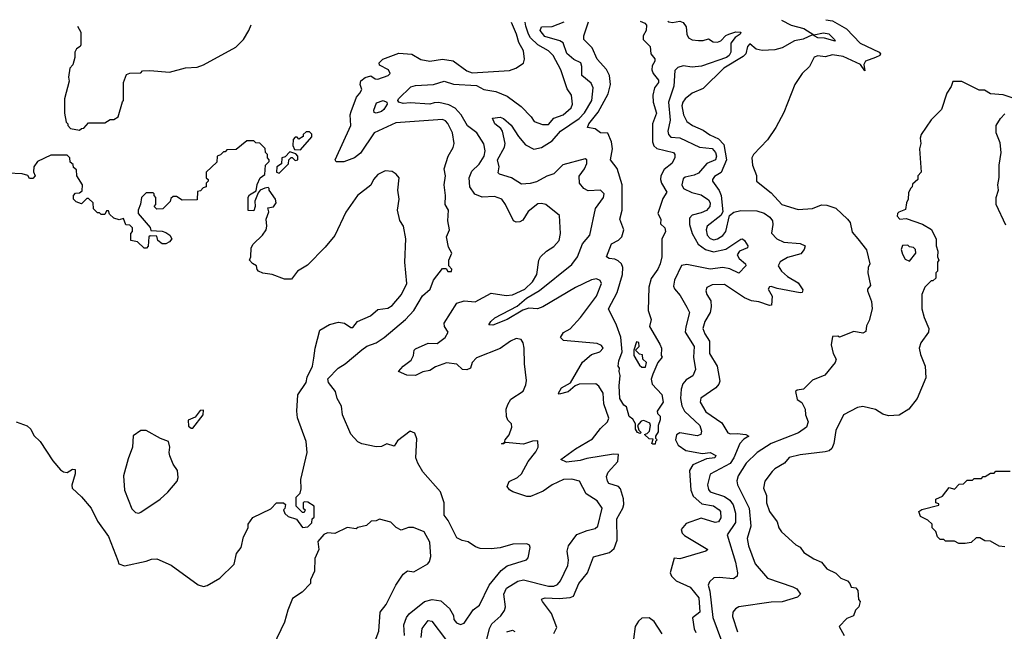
# Model space of a CAD drawing. Extents: x 2210602 to 2357277, y 510288 to 673808.
# Tile 456 of 464: x 2331601 to 2337082, y 666519 to 669925. Entities that reach past the tile are written whole.
import ezdxf

# ---------------------------------------------------------------- set-up
doc = ezdxf.new("R2010")
doc.units = 0

msp = doc.modelspace()

# ---------------------------------------------------------------- linework, layer by layer
at = {"layer": '0CON05XD'}
for points in [[(2335841.7, 669923), (2335895, 669895.2), (2335966.1, 669876.1), (2336021.7, 669841.7), (2336075, 669852.7), (2336105, 669846.7), (2336137.5, 669815), (2336140, 669805), (2336082.1, 669822.1), (2336043.8, 669825), (2336015, 669840), (2335963, 669817), (2335915, 669807.8), (2335845, 669768), (2335805, 669757.6), (2335735, 669752.8), (2335700.4, 669760.4), (2335665, 669790.8), (2335653.2, 669775), (2335642.7, 669735), (2335629.3, 669720.7), (2335520, 669655), (2335405, 669542.5), (2335345, 669516.2), (2335306.2, 669485), (2335292.9, 669465), (2335287.1, 669445), (2335297.1, 669395), (2335315, 669358), (2335346.7, 669335), (2335405, 669310.5), (2335443.7, 669283.6), (2335492, 669262), (2335520.3, 669229.7), (2335535.9, 669145), (2335506.2, 669073.8), (2335468, 669052), (2335457.1, 669035), (2335457.1, 669025), (2335494.7, 668974.7), (2335506.7, 668946.7), (2335516.2, 668855), (2335503.8, 668835), (2335427.5, 668775), (2335422.2, 668755), (2335428.9, 668725), (2335445, 668705.7), (2335465, 668699.4), (2335485, 668704.4), (2335516, 668724), (2335531.1, 668745), (2335553.3, 668835), (2335576.9, 668853.1), (2335615, 668862.9), (2335705, 668860.8), (2335745, 668847.7), (2335777.8, 668825), (2335791.5, 668805), (2335794.4, 668785), (2335785.8, 668735.8), (2335815, 668704.2), (2335855.5, 668685.5), (2335945, 668678.9), (2335973.8, 668665), (2335968.6, 668645), (2335948.7, 668621.3), (2335875, 668600.8), (2335835, 668576), (2335824.2, 668555), (2335842, 668525), (2335876, 668495), (2335935, 668458.6), (2335960.9, 668420.9), (2335956.7, 668405), (2335945, 668402.9), (2335817.5, 668427.5), (2335785, 668440), (2335775, 668437.5), (2335767.5, 668425), (2335790, 668385), (2335786.7, 668335), (2335775, 668332.5), (2335715, 668354), (2335675, 668359.2), (2335635.7, 668375.7), (2335525, 668450), (2335455, 668447.5), (2335426.4, 668433.6), (2335421.2, 668415), (2335426.2, 668395), (2335448.9, 668358.9), (2335451.1, 668325), (2335445.5, 668295), (2335414.6, 668245), (2335403.6, 668205), (2335414.4, 668175), (2335440.9, 668135), (2335440.5, 668065), (2335482.9, 667995), (2335497.8, 667912.2), (2335493.3, 667895), (2335475.6, 667875), (2335393.4, 667816.6), (2335390, 667795), (2335420.6, 667740.6), (2335509.8, 667679.8), (2335543.6, 667623.6), (2335557.7, 667617.7), (2335595, 667620.6), (2335644.1, 667614.1), (2335660, 667605), (2335631.9, 667588.1), (2335610, 667565), (2335576.9, 667485), (2335556, 667454), (2335445.6, 667394.4), (2335430, 667335), (2335435, 667307.5), (2335444, 667295), (2335525, 667269.2), (2335555, 667248.5), (2335573.5, 667223.5), (2335586.7, 667176.7), (2335585, 667124), (2335540, 667055), (2335585.7, 666904.3), (2335596.9, 666845), (2335594.2, 666825.8), (2335575, 666810), (2335495, 666818.1), (2335464.4, 666815.6), (2335441.2, 666795), (2335434.3, 666775), (2335442.9, 666742.9), (2335460, 666595), (2335507.1, 666465)], [(2336088.2, 669925.2), (2336125, 669918), (2336204.4, 669874.4), (2336280.6, 669795), (2336385.7, 669745), (2336392.9, 669735), (2336388.8, 669725), (2336364.7, 669715.3), (2336310, 669695), (2336300, 669675), (2336305, 669640), (2336282.5, 669675), (2336185, 669720.6), (2336125, 669728.6), (2336085, 669718.8), (2336045, 669723.3), (2336023.6, 669716.4), (2335997.5, 669665), (2335956.7, 669625), (2335916.7, 669565), (2335855, 669407.5), (2335811.2, 669325), (2335764.1, 669255.9), (2335686.7, 669175), (2335676.2, 669155), (2335681.2, 669115), (2335703, 669057), (2335702.5, 669025), (2335785, 668960), (2335843.8, 668895), (2335935, 668868.6), (2336015, 668874.3), (2336065, 668894.3), (2336095, 668891.4), (2336145, 668875.7), (2336210, 668815), (2336223.3, 668795), (2336235, 668742.5), (2336266.7, 668705), (2336315, 668642.5), (2336333.3, 668565), (2336323.8, 668545), (2336323.3, 668515), (2336337.5, 668445), (2336320, 668425), (2336320, 668415), (2336342.5, 668355), (2336345.8, 668315), (2336330, 668250), (2336315, 668220), (2336310.7, 668189.3), (2336295, 668178.8), (2336245, 668189.2), (2336165, 668157.5), (2336155, 668162.5), (2336125, 668160), (2336117.5, 668115), (2336130, 668065), (2336146.7, 668035), (2336140, 668015), (2336082.5, 667945), (2336015, 667916.7), (2335965, 667866.7), (2335928.3, 667861.7), (2335920, 667855), (2335929.3, 667809.3), (2335955, 667792.5), (2335973.3, 667755), (2335976.2, 667725), (2335990, 667685), (2335981.2, 667655), (2335936.8, 667623.2), (2335784.6, 667565.4), (2335705.8, 667515), (2335645, 667454.3), (2335600.8, 667385), (2335593.2, 667356.8), (2335597.1, 667335), (2335662.7, 667205), (2335671.1, 667105), (2335650, 667035), (2335658.6, 666995), (2335695.7, 666895), (2335763.7, 666813.7), (2335905.6, 666765.6), (2335926.7, 666755), (2335946.7, 666725), (2335931.7, 666708.3), (2335845, 666681.9), (2335785, 666681.1), (2335605, 666654.2), (2335585, 666643.8), (2335571.2, 666625), (2335568.3, 666601.7), (2335596.9, 666515)], [(2331923.6, 669888.6), (2331942.5, 669855), (2331942.5, 669785), (2331937.5, 669775), (2331917, 669763), (2331907.5, 669745), (2331907.5, 669715), (2331897, 669673), (2331880, 669655), (2331872.5, 669605), (2331876.4, 669583.6), (2331850, 669485), (2331850, 669405), (2331860, 669355), (2331870, 669345), (2331870, 669335), (2331885, 669320), (2331935, 669310), (2331945, 669320), (2331958.3, 669321.7), (2331985, 669350), (2332075, 669350), (2332105, 669370), (2332125, 669370), (2332150, 669385), (2332173, 669467), (2332180, 669475), (2332180, 669575), (2332195, 669620), (2332215, 669627.5), (2332275, 669630), (2332285, 669640), (2332325, 669642.5), (2332435, 669633.3), (2332523.6, 669656.4), (2332589.3, 669660.7), (2332625, 669673.3), (2332805, 669772.5), (2332847.5, 669815), (2332877.5, 669865), (2332890.3, 669897.1)], [(2333988.3, 668658.3), (2333976.2, 668715), (2333993.8, 668755), (2333983.8, 668805), (2333988.8, 668865), (2333970, 668895), (2333972, 668945), (2333963.8, 669005), (2333971.2, 669055), (2333963.8, 669095), (2333985.7, 669164.3), (2334015, 669212.5), (2334020, 669235), (2334010.8, 669295), (2333985, 669346.7), (2333971.7, 669361.7), (2333955, 669368.6), (2333695, 669350.8), (2333574, 669295), (2333497.5, 669182.5), (2333465, 669155.8), (2333405, 669132.9), (2333362.9, 669132.9), (2333356.7, 669145), (2333444, 669335), (2333440, 669395), (2333446.1, 669413.9), (2333477, 669493), (2333494.3, 669515.7), (2333506.4, 669536.4), (2333496.7, 669565), (2333500, 669585), (2333525, 669603.3), (2333555, 669612.5), (2333580, 669595), (2333595, 669593.8), (2333652.5, 669615), (2333663.3, 669625), (2333655, 669646.2), (2333605, 669672.5), (2333602.5, 669685), (2333622.5, 669705), (2333711.7, 669738.3), (2333785, 669733.8), (2333834.2, 669704.2), (2333884.2, 669694.2), (2333955, 669705.8), (2334015, 669695.7), (2334090, 669640), (2334120.7, 669629.3), (2334327.7, 669642.3), (2334362.5, 669655), (2334405, 669683.3), (2334412, 669705), (2334405, 669752.5), (2334378.9, 669798.9), (2334366.4, 669845), (2334338.8, 669909.8)], [(2333908.4, 669461.6), (2333885, 669455.4), (2333775, 669462.1), (2333735, 669457.5), (2333711.2, 669465), (2333706.2, 669475), (2333710, 669485), (2333778.8, 669551.2), (2333805, 669558.8), (2333905, 669563.8), (2333965, 669583.1), (2334015.4, 669565.4), (2334145, 669559.1), (2334185, 669536.7), (2334252.5, 669525), (2334315, 669500), (2334392.1, 669442.1), (2334447.5, 669385), (2334465, 669357.5), (2334510.7, 669340.7), (2334545, 669342), (2334574.2, 669375.8), (2334626.2, 669395), (2334671.2, 669435), (2334678, 669455), (2334673.8, 669505), (2334649.2, 669539.2), (2334614.4, 669645), (2334570.5, 669725), (2334545, 669751.1), (2334486, 669786), (2334445, 669823.9), (2334433.8, 669843.8), (2334418.2, 669888.2), (2334415.8, 669910.5)], [(2334695.5, 667535), (2334790.2, 667589.8), (2334835, 667648), (2334872.9, 667685), (2334880, 667705), (2334852.5, 667785), (2334849.4, 667845), (2334825, 667883.3), (2334807.7, 667897.7), (2334715, 667894.2), (2334694.2, 667885.8), (2334655, 667852.2), (2334605, 667840), (2334601.2, 667845), (2334617.5, 667875), (2334667.9, 667902.1), (2334735, 668017.5), (2334785, 668061.2), (2334830, 668075), (2334850, 668095), (2334840.5, 668110.5), (2334815, 668122), (2334628.8, 668138.8), (2334611.2, 668155), (2334627.9, 668182.1), (2334665, 668204.2), (2334722.9, 668267.1), (2334812.5, 668385), (2334839.2, 668455), (2334832.7, 668472.7), (2334812.3, 668482.3), (2334785, 668475.5), (2334695, 668433.8), (2334513.7, 668326.3), (2334484.4, 668315.6), (2334435, 668317.8), (2334402.1, 668307.9), (2334315, 668254.6), (2334235, 668224.4), (2334213.3, 668225), (2334224.2, 668245), (2334246, 668265), (2334370, 668330), (2334422.1, 668375), (2334495, 668416.4), (2334675, 668561.5), (2334705.4, 668605), (2334735, 668676.2), (2334774.5, 668725.5), (2334806.8, 668873.2), (2334850.8, 668935), (2334853.8, 668955), (2334835, 668976.2), (2334765, 668972), (2334741.2, 668985), (2334718, 669015), (2334716.1, 669053.9), (2334745.6, 669094.4), (2334758.8, 669125), (2334757.5, 669145), (2334749.3, 669149.3), (2334625, 669116), (2334575, 669067.5), (2334535, 669053.1), (2334478.3, 669021.7), (2334443.3, 669013.3), (2334395, 669008.8), (2334338.8, 669045), (2334272.5, 669065), (2334265, 669072.5), (2334270, 669105), (2334261.4, 669145), (2334299.2, 669215), (2334303.1, 669235), (2334288.1, 669305), (2334279.1, 669319.1), (2334245.7, 669345), (2334233.9, 669376.1), (2334275, 669382.5), (2334295, 669375.6), (2334337.8, 669337.8), (2334377.3, 669275), (2334417.7, 669227.7), (2334464.1, 669204.1), (2334505, 669212.7), (2334565, 669251.3), (2334610.8, 669305), (2334715.5, 669375), (2334745, 669405.5), (2334786.7, 669475), (2334793.1, 669545), (2334781.5, 669571.5), (2334730, 669615), (2334730.6, 669665), (2334724.4, 669684.4), (2334685, 669704.3), (2334647.2, 669737.2), (2334626.1, 669796.1), (2334607.8, 669807.8), (2334525, 669832.3), (2334498.6, 669865), (2334505, 669885.8), (2334565, 669886.4), (2334632.4, 669912.4)], [(2335055.8, 669916.1), (2335081.2, 669905), (2335090, 669895), (2335088.6, 669865), (2335071.2, 669835), (2335072, 669815), (2335110, 669775), (2335113.8, 669735), (2335137, 669707), (2335136.7, 669695), (2335121.9, 669668.1), (2335120, 669645), (2335127.5, 669625), (2335157.8, 669587.8), (2335158, 669575), (2335134.5, 669545.5), (2335125.5, 669505), (2335128.2, 669465), (2335145.5, 669405), (2335123.1, 669345), (2335124.6, 669244.6), (2335132.1, 669222.1), (2335147, 669207), (2335240, 669185), (2335248.8, 669175), (2335248.8, 669155), (2335231.2, 669125), (2335188.7, 669091.3), (2335170, 669055), (2335167.5, 669035), (2335174.2, 669015), (2335203.3, 668965), (2335181.2, 668928.8), (2335153.3, 668845), (2335170, 668815), (2335168.3, 668788.3), (2335192.5, 668765), (2335196.2, 668745), (2335176.4, 668703.6), (2335175.8, 668605), (2335165.6, 668564.4), (2335153.8, 668535), (2335116.9, 668483.1), (2335104.2, 668435), (2335098.8, 668305), (2335115.8, 668255), (2335107, 668217), (2335165, 668117.5), (2335173.3, 668095), (2335172.5, 668055), (2335177.5, 668045), (2335153.8, 668016.2), (2335125, 667950), (2335117, 667923), (2335122.5, 667895), (2335175, 667836.7), (2335182.5, 667795), (2335150, 667745), (2335151.7, 667731.7), (2335166.4, 667716.4), (2335166.4, 667696.4), (2335156.2, 667665), (2335155, 667630), (2335140, 667605), (2335140, 667595), (2335150, 667585), (2335140, 667575), (2335138.3, 667561.7), (2335125, 667560), (2335120, 667565), (2335128.3, 667588.3), (2335105, 667590), (2335080, 667615), (2335095, 667620), (2335107, 667633), (2335112.5, 667665), (2335108.3, 667678.3), (2335075, 667692.5), (2335060.7, 667689.3), (2335040, 667665), (2335048.3, 667638.3), (2335060, 667625), (2335055, 667620), (2335040, 667625), (2335030, 667645), (2335030, 667675), (2335015, 667700), (2334993.3, 667715), (2334978.3, 667768.3), (2334965, 667777.5), (2334942, 667815), (2334938, 667885), (2334943.9, 667943.9), (2334937.5, 667965), (2334940, 667985), (2334933.3, 667995), (2334936.2, 668025), (2334954.2, 668075), (2334947.7, 668157.7), (2334923.6, 668223.6), (2334878.8, 668315), (2334928, 668405), (2334956, 668505), (2334958, 668545), (2334951.2, 668565), (2334932.2, 668582.2), (2334915, 668592), (2334882.5, 668595), (2334867.5, 668605), (2334895, 668677.5), (2334933.6, 668696.4), (2334952.5, 668715), (2334963.8, 668755), (2334942, 668815), (2334954.4, 668865), (2334955.6, 669005), (2334927.1, 669097.1), (2334890.8, 669145), (2334901.4, 669205), (2334895.5, 669245.5), (2334875, 669293.3), (2334834.3, 669294.3), (2334805, 669316.7), (2334762.5, 669325), (2334768.8, 669345), (2334820.4, 669409.6), (2334877.8, 669512.2), (2334890, 669565), (2334883.8, 669615), (2334867.5, 669647.5), (2334815, 669705.8), (2334788.4, 669768.4), (2334742, 669815), (2334742, 669835), (2334767.1, 669913.6)], [(2335210, 669917.5), (2335215, 669912.5), (2335235, 669909.1), (2335275, 669916.8), (2335295, 669909.6), (2335310.7, 669885), (2335315.4, 669845), (2335324.7, 669824.7), (2335345, 669812.9), (2335379.1, 669809.1), (2335405, 669809.6), (2335435, 669819.2), (2335461.8, 669801.8), (2335485, 669800), (2335505, 669807.8), (2335532.9, 669837.1), (2335548.8, 669845), (2335587.3, 669857.3), (2335615.6, 669855), (2335612, 669845), (2335584.5, 669825.5), (2335559.2, 669795), (2335560, 669745), (2335550, 669725), (2335535.7, 669715), (2335396.7, 669666.7), (2335345, 669660), (2335295, 669667.8), (2335265, 669658.1), (2335248.6, 669641.4), (2335242.8, 669555), (2335213.4, 669465), (2335221.8, 669365), (2335210, 669305), (2335212.2, 669285), (2335225, 669270), (2335275, 669266.6), (2335385, 669215.4), (2335455, 669206.9), (2335475, 669185.8), (2335479.1, 669165), (2335475, 669144.3), (2335426, 669124), (2335379, 669071), (2335355, 669058.5), (2335305, 669048.6), (2335295, 669038.8), (2335286.7, 669005), (2335297.1, 668985), (2335342.6, 668962.6), (2335395, 668950.4), (2335435, 668922.5), (2335445.5, 668905), (2335443.6, 668885), (2335425, 668863.2), (2335395, 668848.9), (2335343.8, 668836.2), (2335330.5, 668819.5), (2335329.6, 668785), (2335343.8, 668735), (2335378.5, 668675), (2335418.1, 668645), (2335462.6, 668632.6), (2335532.2, 668647.8), (2335615, 668703.1), (2335625, 668704.2), (2335635, 668696), (2335653.8, 668665), (2335652.5, 668655), (2335608, 668635), (2335595.8, 668615), (2335607.1, 668595), (2335642, 668565), (2335644.2, 668555), (2335605, 668514), (2335555, 668536.7), (2335515, 668545.5), (2335444, 668536), (2335315, 668561.2), (2335284.5, 668555.5), (2335245.8, 668475), (2335240.5, 668440.5), (2335245.9, 668425.9), (2335278.7, 668388.7), (2335315, 668323.3), (2335330, 668295), (2335308.5, 668215), (2335306.5, 668185), (2335355.6, 668105), (2335352.2, 668045), (2335362.3, 667977.7), (2335347.9, 667942.1), (2335311.7, 667918.3), (2335293.2, 667896.8), (2335283.5, 667866.5), (2335279.1, 667815), (2335287.3, 667775), (2335301.5, 667745), (2335387.3, 667665), (2335397.3, 667632.7), (2335393.3, 667615), (2335373, 667607), (2335275, 667624.2), (2335256.9, 667613.1), (2335251.1, 667585), (2335267.1, 667555), (2335308.8, 667525), (2335401.2, 667508.8), (2335445, 667514.3), (2335477, 667497), (2335470, 667485), (2335425, 667478.9), (2335348, 667445), (2335330, 667415), (2335336.7, 667305), (2335351, 667271), (2335397.7, 667227.7), (2335463.2, 667216.8), (2335495, 667196), (2335502, 667185), (2335505, 667150), (2335491.7, 667128.3), (2335472.5, 667125), (2335395, 667148.1), (2335311.7, 667118.3), (2335284, 667085), (2335288, 667065), (2335302.4, 667052.4), (2335432.5, 666975), (2335420, 666965), (2335275, 666922.7), (2335244, 666926), (2335221.8, 666845), (2335229.5, 666825), (2335255, 666800.4), (2335334.3, 666764.3), (2335382.5, 666705), (2335387.5, 666625), (2335346.2, 666593.8), (2335355, 666532.5), (2335365, 666512.5)], [(2337125, 669490), (2337075, 669507.5), (2337005, 669512.5), (2336971.7, 669531.7), (2336943, 669533), (2336845, 669580), (2336795, 669580), (2336787, 669553), (2336762.5, 669515), (2336732.5, 669425), (2336675, 669367.5), (2336620, 669285), (2336613.3, 669265), (2336616.7, 669235), (2336610, 669205), (2336620, 669075), (2336600, 669055), (2336600, 669035), (2336571.7, 669008.3), (2336570, 668995), (2336560, 668985), (2336548.3, 668961.7), (2336547.5, 668925), (2336537.5, 668905), (2336532.5, 668867.5), (2336495, 668853.3), (2336486.7, 668845), (2336485, 668830), (2336500, 668815), (2336535, 668817.5), (2336625.9, 668785.9), (2336676.4, 668756.4), (2336703, 668703), (2336702.5, 668665), (2336712.5, 668635), (2336710, 668605), (2336717.5, 668585), (2336710, 668575), (2336710, 668525), (2336700, 668515), (2336700, 668485), (2336685, 668470), (2336675, 668470), (2336640, 668435), (2336623.3, 668395), (2336623.8, 668315), (2336636.1, 668266.1), (2336662.5, 668205), (2336660, 668185), (2336616.7, 668125), (2336608.8, 668095), (2336615, 668060), (2336641.2, 667995), (2336645, 667930), (2336597.5, 667815), (2336550, 667755), (2336497, 667723), (2336438.3, 667718.3), (2336405, 667727.5), (2336365, 667753.3), (2336295, 667770), (2336264.1, 667765.9), (2336186.4, 667723.6), (2336145, 667637.5), (2336134, 667565), (2336122.7, 667537.3), (2336106.9, 667523.1), (2336085, 667517.5), (2335945, 667501.4), (2335885, 667485.8), (2335858.8, 667455), (2335805, 667424), (2335790.7, 667409.3), (2335749.2, 667355), (2335740.8, 667315), (2335758, 667275), (2335758, 667235), (2335774.2, 667185), (2335818.3, 667128.3), (2335826.7, 667095), (2335842.3, 667072.3), (2335920.7, 667000.7), (2335946.4, 666986.4), (2335967, 666957), (2336021.7, 666921.7), (2336065, 666903.3), (2336095, 666866.7), (2336145, 666843.3), (2336172.5, 666815), (2336208.8, 666798.8), (2336222.5, 666785), (2336230, 666765), (2336255, 666760), (2336267.5, 666745), (2336270, 666695), (2336280, 666685), (2336272.5, 666655), (2336253.9, 666636.1), (2336242.5, 666605), (2336205, 666590), (2336162.5, 666545), (2336190, 666495)], [(2333585, 669404.5), (2333575, 669408.8), (2333572.1, 669422.1), (2333587.9, 669462.1), (2333624.2, 669474.2), (2333645, 669466.2), (2333647.1, 669455), (2333629.1, 669425), (2333615, 669413.2), (2333585, 669404.5)], [(2334200.4, 666465), (2334216.6, 666535), (2334229.2, 666560.8), (2334279.2, 666605), (2334300, 666635), (2334305.7, 666655), (2334295.4, 666725), (2334310.9, 666759.1), (2334375, 666797.3), (2334405, 666804.6), (2334545, 666769.2), (2334575, 666770.4), (2334595, 666779.4), (2334610.8, 666799.2), (2334651.8, 666885), (2334655.5, 666915), (2334648.5, 666965), (2334655.5, 666995), (2334702.4, 667057.6), (2334760.8, 667079.2), (2334805, 667092), (2334820, 667105), (2334843.8, 667205), (2334816, 667245), (2334753.8, 667285), (2334717.5, 667355), (2334675, 667365.8), (2334627.5, 667365), (2334565, 667334), (2334515, 667299.2), (2334445, 667270), (2334425, 667270), (2334346, 667296), (2334327.4, 667307.4), (2334315.7, 667325), (2334326.3, 667353.7), (2334372.5, 667375), (2334394.2, 667395), (2334431.2, 667465), (2334475, 667517.5), (2334487.5, 667545), (2334485, 667580), (2334455, 667576.7), (2334405, 667560), (2334305, 667570), (2334295, 667562.5), (2334283.3, 667563.3), (2334300, 667570), (2334303.8, 667585), (2334326.8, 667613.2), (2334340.8, 667655), (2334338.8, 667675), (2334318, 667695), (2334310.5, 667715), (2334309.5, 667755), (2334318, 667782), (2334335, 667811.2), (2334403, 667857), (2334419.3, 667890.7), (2334423.3, 667915), (2334411.7, 668008.3), (2334410, 668095), (2334403.8, 668125), (2334393.6, 668143.6), (2334365, 668148.8), (2334333.3, 668135), (2334275, 668092.9), (2334145, 668041.2), (2334120, 668015), (2334110, 667985), (2334090, 667975), (2334066.4, 667976.4), (2334035, 668006.2), (2333976.4, 668013.6), (2333915, 667991.2), (2333885, 667971.4), (2333845, 667964), (2333805, 667943.8), (2333755.9, 667945.9), (2333710, 667965), (2333736.7, 667995), (2333780.5, 668029.5), (2333793.8, 668055), (2333797.5, 668085), (2333805, 668092.5), (2333875, 668123.8), (2333925, 668120.8), (2333970, 668155), (2333986, 668185), (2333966.1, 668216.1), (2333963.3, 668235), (2334035, 668346), (2334075, 668360), (2334136.4, 668353.6), (2334225, 668401.2), (2334308.8, 668388.8), (2334345, 668392.5), (2334412.5, 668425), (2334455.6, 668465), (2334480.6, 668505), (2334491.2, 668585), (2334500, 668605), (2334533.3, 668635), (2334575, 668661.2), (2334604.2, 668695), (2334611.2, 668735), (2334606.7, 668835), (2334530, 668895), (2334505, 668901.9), (2334485, 668900), (2334432.4, 668857.6), (2334401.2, 668808.8), (2334385, 668798.8), (2334365, 668796.7), (2334350, 668805), (2334306.4, 668896.4), (2334285, 668926), (2334245, 668940.8), (2334175, 668936), (2334135, 668953.8), (2334107.8, 668995), (2334103.8, 669045), (2334117.7, 669082.3), (2334158.9, 669121.1), (2334187.3, 669165), (2334191.8, 669195), (2334184.6, 669234.6), (2334145.5, 669295.5), (2334094.1, 669334.1), (2334058.8, 669395), (2334025, 669432.1), (2333990.5, 669450.5), (2333935, 669463.8), (2333908.4, 669461.6)], [(2337090.7, 668780.7), (2337037.5, 668895), (2337037.5, 668935), (2337050, 668975), (2337046.7, 669005), (2337053.6, 669046.4), (2337053.8, 669115), (2337063.8, 669185), (2337059.3, 669239.3), (2337037.5, 669295), (2337037.5, 669335), (2337060, 669375), (2337085, 669400)], [(2333165, 669200), (2333227, 669273), (2333227, 669287), (2333215, 669300), (2333195, 669300), (2333180, 669285), (2333180, 669275), (2333155, 669260), (2333145, 669270), (2333135, 669270), (2333123, 669257), (2333122.5, 669225), (2333131.7, 669201.7), (2333165, 669200)], [(2332625, 666768.8), (2332645, 666773.8), (2332715, 666813.8), (2332795, 666893.3), (2332808.3, 666951.7), (2332833.3, 666985), (2332847.5, 667045), (2332872.5, 667095), (2332872.5, 667115), (2332898.3, 667151.7), (2332998.8, 667201.2), (2333030, 667235), (2333070, 667235), (2333080, 667225), (2333077, 667203), (2333070, 667195), (2333077.5, 667175), (2333095, 667157.5), (2333142.5, 667142.5), (2333175, 667097.5), (2333205, 667100), (2333227, 667123), (2333230, 667145), (2333240, 667155), (2333240, 667215), (2333205, 667237.5), (2333185, 667240), (2333180, 667235), (2333180, 667205), (2333190, 667195), (2333185, 667180), (2333175, 667180), (2333140, 667215), (2333140, 667265), (2333162.5, 667287.5), (2333168, 667312), (2333166.7, 667365), (2333202, 667515), (2333196, 667575), (2333147.7, 667707.7), (2333144.3, 667744.3), (2333148.9, 667835), (2333195, 667903.8), (2333200.6, 667935), (2333230.5, 667995), (2333239.5, 668040.5), (2333246.5, 668095), (2333272.5, 668195), (2333325, 668226.7), (2333375, 668240), (2333410, 668235), (2333445, 668210), (2333455, 668210), (2333482.5, 668245), (2333553.6, 668276.4), (2333595, 668310.8), (2333650.7, 668319.3), (2333675, 668332.9), (2333727.5, 668395), (2333755.8, 668455), (2333745.8, 668575), (2333750.8, 668705), (2333738, 668775), (2333717, 668807), (2333703.8, 668865), (2333713.3, 668925), (2333706.7, 668975), (2333713.3, 669045), (2333696.7, 669065), (2333675, 669078.8), (2333635, 669083.3), (2333595, 669063.8), (2333571.2, 669035), (2333555.9, 669004.1), (2333482.5, 668945), (2333416.4, 668853.6), (2333356.1, 668723.9), (2333302.3, 668657.7), (2333203, 668557), (2333147.5, 668525), (2333115, 668480), (2333075, 668480), (2333006.4, 668506.4), (2332955, 668512.5), (2332930, 668525), (2332923, 668533), (2332920, 668555), (2332897, 668567), (2332880, 668585), (2332887.5, 668605), (2332890, 668655), (2332900, 668675), (2332952.5, 668725), (2332972.5, 668755), (2332977.5, 668775), (2332973.3, 668815), (2332987.5, 668855), (2332983, 668877), (2333015, 668882.5), (2333028.8, 668905), (2333025.9, 668925.9), (2332990, 668975), (2332990, 668985), (2332985, 668990), (2332965, 668987.5), (2332940, 668975), (2332928.3, 668961.7), (2332910, 668915), (2332912.5, 668885), (2332905, 668860), (2332873, 668863), (2332873, 668937), (2332880.7, 668949.3), (2332918.3, 668971.7), (2332923, 669007), (2332940, 669045), (2332966.2, 669063.8), (2332970, 669115), (2332990, 669135), (2332990, 669145), (2332980, 669155), (2332980, 669175), (2332970, 669185), (2332968.3, 669208.3), (2332938.3, 669238.3), (2332915, 669240), (2332905, 669250), (2332865, 669250), (2332807, 669203), (2332755, 669200), (2332745, 669190), (2332735, 669190), (2332718.3, 669171.7), (2332700, 669165), (2332698.3, 669131.7), (2332640, 669075), (2332640, 669045), (2332650, 669035), (2332650, 669025), (2332640, 669015), (2332640, 668995), (2332621.7, 668988.3), (2332608.3, 668971.7), (2332591.7, 668968.3), (2332588.3, 668921.7), (2332505, 668920), (2332475, 668940), (2332455, 668940), (2332441.7, 668928.3), (2332438.3, 668911.7), (2332398.3, 668871.7), (2332365, 668870), (2332350, 668885), (2332360, 668895), (2332360, 668935), (2332350, 668945), (2332350, 668955), (2332345, 668960), (2332305, 668960), (2332280, 668935), (2332273, 668897), (2332260, 668865), (2332260, 668845), (2332328.3, 668768.3), (2332331.7, 668751.7), (2332395, 668747.5), (2332415, 668740), (2332437.5, 668725), (2332447.5, 668705), (2332435, 668687.5), (2332415, 668677.5), (2332395, 668677.5), (2332370, 668695), (2332365, 668720), (2332328.3, 668721.7), (2332320, 668715), (2332317, 668663), (2332307, 668653), (2332295, 668652.5), (2332257.5, 668687.5), (2332220, 668695), (2332220, 668735), (2332230, 668745), (2332230, 668765), (2332215, 668780), (2332191.7, 668781.7), (2332178.3, 668818.3), (2332155, 668810), (2332125, 668820), (2332101.7, 668841.7), (2332095, 668860), (2332085, 668860), (2332075, 668840), (2332055, 668840), (2332045, 668850), (2332035, 668850), (2332011.7, 668871.7), (2332010, 668905), (2331985, 668930), (2331975, 668930), (2331945, 668900), (2331915, 668910), (2331900, 668925), (2331900, 668945), (2331911.7, 668958.3), (2331935, 668960), (2331948.3, 668971.7), (2331950, 669005), (2331920, 669055), (2331918.3, 669088.3), (2331901.7, 669101.7), (2331898.3, 669118.3), (2331881.7, 669131.7), (2331880, 669155), (2331865, 669170), (2331775, 669170), (2331700, 669135), (2331680, 669105), (2331678.3, 669078.3), (2331687.5, 669055), (2331675, 669040), (2331655, 669040), (2331646.7, 669056.7), (2331615, 669067.5), (2331535, 669070)], [(2333045, 669070), (2333098.3, 669121.7), (2333100, 669145), (2333111.7, 669158.3), (2333118.3, 669158.3), (2333135, 669140), (2333150, 669145), (2333150, 669165), (2333138.3, 669178.3), (2333105, 669190), (2333078.3, 669161.7), (2333060, 669155), (2333058.3, 669121.7), (2333032.5, 669105), (2333030, 669075), (2333045, 669070)], [(2333743.3, 666495), (2333739.5, 666555), (2333754, 666596), (2333768.6, 666615), (2333855, 666684.4), (2333896.6, 666696.6), (2333945, 666688.6), (2333994, 666645), (2334015.9, 666605.9), (2334018.8, 666585), (2334033.3, 666565), (2334055, 666556.2), (2334075, 666563.8), (2334125, 666638.8), (2334160, 666665), (2334214.6, 666775.4), (2334282.2, 666857.8), (2334315, 666882.9), (2334423, 666917), (2334431.7, 666928.3), (2334443.3, 666985), (2334438.8, 666998.8), (2334425, 667006.7), (2334347, 667003), (2334275.9, 666984.1), (2334225, 666978.8), (2334165, 666980), (2334139.3, 666989.3), (2334097.5, 667017.5), (2334065, 667024), (2334035, 667040), (2333986.2, 667135), (2333964, 667165), (2333964, 667235), (2333943.3, 667295), (2333845, 667407.5), (2333816.7, 667455), (2333806.7, 667485), (2333811.4, 667591.4), (2333801.7, 667621.7), (2333775, 667632.5), (2333705, 667580), (2333685, 667550), (2333645, 667563.3), (2333615, 667548.8), (2333585, 667546.2), (2333505, 667563.3), (2333484.2, 667574.2), (2333445, 667617.5), (2333398.6, 667725), (2333392.7, 667772.7), (2333368.8, 667815), (2333360, 667855), (2333320, 667905), (2333316, 667925), (2333373.3, 667985), (2333412.4, 668007.6), (2333505, 668087.1), (2333533.7, 668106.3), (2333585, 668125.7), (2333630.8, 668155), (2333748.6, 668255), (2333794.4, 668305), (2333842.7, 668387.3), (2333885.4, 668424.6), (2333905.6, 668474.4), (2333955, 668540), (2333975, 668540), (2333985, 668522.5), (2334005, 668522.5), (2334007.5, 668535), (2333990, 668555), (2333990, 668585), (2334007.5, 668625), (2333988.3, 668658.3)], [(2336555, 668580), (2336590, 668625), (2336587.5, 668645), (2336577, 668657), (2336555, 668660), (2336545, 668670), (2336515, 668667.5), (2336507.5, 668645), (2336515, 668620), (2336530.7, 668590.7), (2336555, 668580)], [(2335085, 667990), (2335090, 668015), (2335070, 668035), (2335068.3, 668058.3), (2335051.7, 668061.7), (2335030, 668085), (2335050, 668105), (2335047, 668127), (2335035, 668130), (2335020, 668085), (2335020, 668055), (2335051.7, 668001.7), (2335065, 667990), (2335085, 667990)], [(2332565, 667650), (2332622.5, 667725), (2332625, 667750), (2332605, 667747.5), (2332578.3, 667711.7), (2332540, 667695), (2332541.7, 667661.7), (2332555, 667650), (2332565, 667650)], [(2331582.5, 667685), (2331643.6, 667663.6), (2331662.5, 667645), (2331679.3, 667609.3), (2331715.8, 667575.8), (2331785, 667467.5), (2331828.3, 667418.3), (2331845, 667406.7), (2331865, 667403.3), (2331895, 667421.2), (2331909.3, 667419.3), (2331910.8, 667395), (2331892.3, 667332.3), (2331894, 667315), (2331945, 667268), (2331998.8, 667205), (2332035, 667132.5), (2332095, 667047.5), (2332147, 666913), (2332153.6, 666893.6), (2332185, 666882.5), (2332305, 666908.8), (2332335, 666921.2), (2332365, 666922.5), (2332445, 666886.7), (2332595, 666776.7), (2332625, 666768.8)], [(2332265, 667177.5), (2332275, 667182.5), (2332382.5, 667255), (2332425, 667293.3), (2332477.5, 667355), (2332482.5, 667375), (2332480, 667415), (2332455, 667450), (2332437.5, 667495), (2332433.3, 667515), (2332437.5, 667545), (2332430, 667575), (2332385, 667592.5), (2332305, 667636.7), (2332275, 667637.5), (2332233, 667607), (2332230, 667545), (2332205, 667480), (2332180, 667385), (2332184, 667305), (2332225, 667200), (2332245, 667180), (2332265, 667177.5)], [(2334574.2, 666505.8), (2334590.7, 666539.3), (2334561.7, 666618.3), (2334511.4, 666685), (2334506.2, 666695), (2334510.3, 666699.7), (2334525.6, 666704.4), (2334605, 666700.7), (2334665, 666706.9), (2334683.8, 666715), (2334714.2, 666785), (2334762, 666845), (2334795, 666933.3), (2334885, 666957.8), (2334910.8, 666979.2), (2334926.7, 667026.7), (2334924.5, 667145), (2334959.1, 667205), (2334964.6, 667225), (2334962.7, 667257.3), (2334945, 667312.5), (2334934.5, 667324.5), (2334881.3, 667341.3), (2334872.5, 667355), (2334868.3, 667381.7), (2334876.2, 667405), (2334931.4, 667465), (2334935, 667502.5), (2334905.8, 667505.8), (2334759.1, 667480.9), (2334720.8, 667469.2), (2334645, 667461.2), (2334613.3, 667475), (2334695.5, 667535)], [(2337085, 666990), (2337053, 666993), (2337005, 667020), (2336973, 667023), (2336945, 667040), (2336925, 667040), (2336897, 667013), (2336865, 667007.5), (2336828.3, 667008.3), (2336805, 667020), (2336755, 667020), (2336745, 667030), (2336725, 667030), (2336710, 667045), (2336700, 667075), (2336680, 667095), (2336680, 667115), (2336657, 667137), (2336615, 667157.5), (2336606.7, 667185), (2336622.7, 667197.3), (2336718.3, 667221.7), (2336718.3, 667228.3), (2336700, 667235), (2336700, 667255), (2336738.3, 667271.7), (2336775, 667320), (2336805, 667310), (2336831.7, 667338.3), (2336855, 667340), (2336875, 667360), (2336905, 667360), (2336915, 667370), (2336955, 667370), (2336965, 667380), (2336975, 667380), (2337005, 667400), (2337025, 667400), (2337035, 667410), (2337115, 667410)], [(2333575, 666450), (2333601.2, 666518.8), (2333608, 666625), (2333641.2, 666668.8), (2333694.3, 666775.7), (2333735, 666836.7), (2333760, 666855), (2333795, 666850), (2333872.5, 666895), (2333881.7, 666908.3), (2333890, 666935), (2333884.2, 667015), (2333852.7, 667072.7), (2333793.6, 667096.4), (2333765, 667097.5), (2333725, 667082.5), (2333697, 667097), (2333667, 667127), (2333605, 667142.5), (2333586.4, 667133.6), (2333558.3, 667131.7), (2333531.7, 667108.3), (2333483, 667097), (2333475, 667090), (2333425, 667097.5), (2333355, 667063.3), (2333315, 667066.7), (2333295, 667057.5), (2333260.7, 667019.3), (2333266.1, 666973.9), (2333243.3, 666925), (2333243, 666853), (2333220, 666805), (2333220, 666785), (2333173, 666737), (2333119.3, 666700.7), (2333093, 666637), (2333075, 666570), (2333013, 666437)], [(2333836.6, 666483.4), (2333842.5, 666535), (2333875, 666579.2), (2333895, 666575.8), (2333972.2, 666475)], [(2335176.7, 666505), (2335133.5, 666573.5), (2335105, 666593.2), (2335065, 666591.8), (2335045, 666574.5), (2335027.6, 666545), (2335018.3, 666475)], [(2334313.8, 666515), (2334344, 666524), (2334358, 666518)]]:
    msp.add_lwpolyline(points, dxfattribs=at)

doc.saveas('drawing.dxf')
